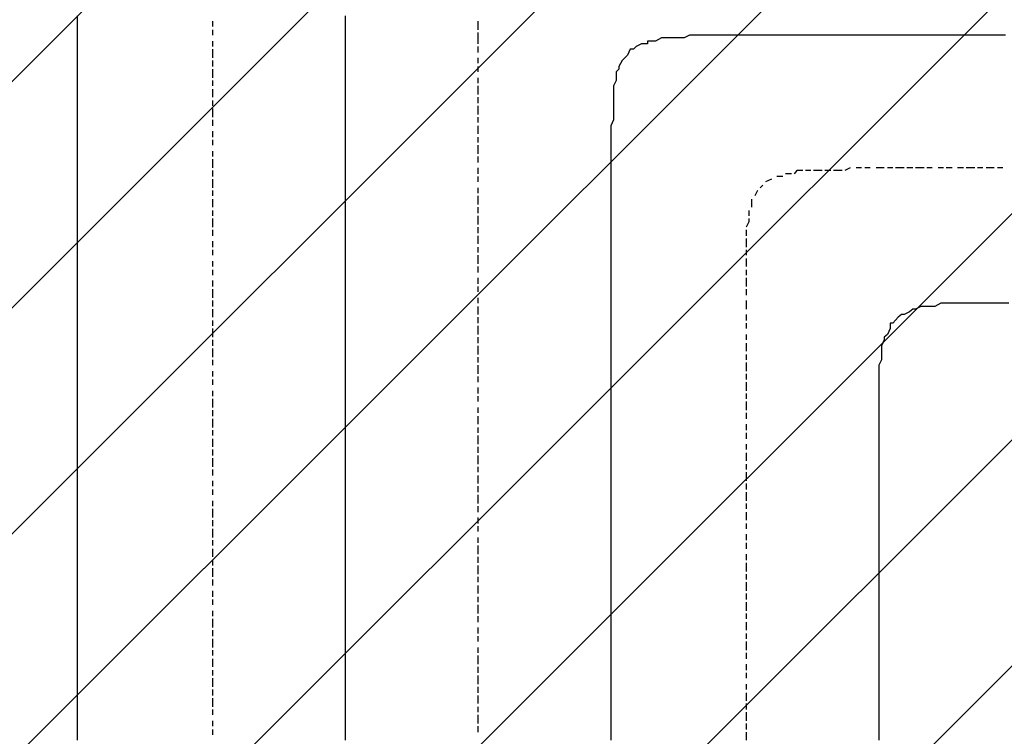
# Model space of a CAD drawing. Extents: x 997 to 109698, y 921 to 94021.
# Tile 573 of 656: x 19149 to 20625, y 56754 to 57829. Entities that reach past the tile are written whole.
import ezdxf

# ---------------------------------------------------------------- set-up
doc = ezdxf.new("R2010")
doc.units = 0
doc.header["$MEASUREMENT"] = 0
doc.layers.add('12', color=7, linetype='CONTINUOUS')
doc.layers.add('28', color=7, linetype='CONTINUOUS')

msp = doc.modelspace()

# ---------------------------------------------------------------- linework, layer by layer
at = {"layer": '12', "color": 5}
for p, q in [((19234.630503, 57834.563401), (19234.630503, 57826.563401)), ((19636.630503, 57834.563401), (19636.630503, 57826.563401)), ((19234.630503, 57826.563401), (19234.630503, 57818.563401)), ((19234.630503, 57818.563401), (19234.630503, 57805.563401)), ((19636.630503, 57826.563401), (19636.630503, 57813.563401)), ((19234.630503, 57805.563401), (19234.630503, 57796.563401)), ((19636.630503, 57813.563401), (19636.630503, 57805.563401)), ((19636.630503, 57805.563401), (19636.630503, 57796.563401)), ((20110.630503, 57801.563401), (20101.630503, 57796.563401)), ((20118.630503, 57801.563401), (20110.630503, 57801.563401)), ((20131.630503, 57801.563401), (20118.630503, 57801.563401)), ((20140.630503, 57801.563401), (20131.630503, 57801.563401)), ((20161.630503, 57805.563401), (20152.630503, 57805.563401)), ((20169.630503, 57805.563401), (20161.630503, 57805.563401)), ((20182.630503, 57805.563401), (20169.630503, 57805.563401)), ((20190.630503, 57805.563401), (20182.630503, 57805.563401)), ((20199.630503, 57805.563401), (20190.630503, 57805.563401)), ((20211.630503, 57805.563401), (20199.630503, 57805.563401)), ((20220.630503, 57805.563401), (20211.630503, 57805.563401)), ((20228.630503, 57805.563401), (20220.630503, 57805.563401)), ((20237.630503, 57805.563401), (20228.630503, 57805.563401)), ((20245.630503, 57805.563401), (20237.630503, 57805.563401)), ((20254.630503, 57805.563401), (20245.630503, 57805.563401)), ((20266.630503, 57805.563401), (20254.630503, 57805.563401)), ((20275.630503, 57805.563401), (20266.630503, 57805.563401)), ((20283.630503, 57805.563401), (20275.630503, 57805.563401)), ((20296.630503, 57805.563401), (20283.630503, 57805.563401)), ((20305.630503, 57805.563401), (20296.630503, 57805.563401)), ((20317.630503, 57805.563401), (20305.630503, 57805.563401)), ((20326.630503, 57805.563401), (20317.630503, 57805.563401)), ((20334.630503, 57805.563401), (20326.630503, 57805.563401)), ((20347.630503, 57805.563401), (20334.630503, 57805.563401)), ((20355.630503, 57805.563401), (20347.630503, 57805.563401)), ((20364.630503, 57805.563401), (20355.630503, 57805.563401)), ((20377.630503, 57805.563401), (20364.630503, 57805.563401)), ((20385.630503, 57805.563401), (20377.630503, 57805.563401)), ((20393.630503, 57805.563401), (20385.630503, 57805.563401)), ((20406.630503, 57805.563401), (20393.630503, 57805.563401)), ((20415.630503, 57805.563401), (20406.630503, 57805.563401)), ((20423.630503, 57805.563401), (20415.630503, 57805.563401)), ((20436.630503, 57805.563401), (20423.630503, 57805.563401)), ((20444.630503, 57805.563401), (20436.630503, 57805.563401)), ((20457.630503, 57805.563401), (20444.630503, 57805.563401)), ((20465.630503, 57805.563401), (20457.630503, 57805.563401)), ((20474.630503, 57805.563401), (20465.630503, 57805.563401)), ((20487.630503, 57805.563401), (20474.630503, 57805.563401)), ((20495.630503, 57805.563401), (20487.630503, 57805.563401)), ((20504.630503, 57805.563401), (20495.630503, 57805.563401)), ((20516.630503, 57805.563401), (20504.630503, 57805.563401)), ((20525.630503, 57805.563401), (20516.630503, 57805.563401)), ((20533.630503, 57805.563401), (20525.630503, 57805.563401)), ((20546.630503, 57805.563401), (20533.630503, 57805.563401)), ((20554.630503, 57805.563401), (20546.630503, 57805.563401)), ((20567.630503, 57805.563401), (20554.630503, 57805.563401)), ((20576.630503, 57805.563401), (20567.630503, 57805.563401)), ((20584.630503, 57805.563401), (20576.630503, 57805.563401)), ((20597.630503, 57805.563401), (20584.630503, 57805.563401)), ((20605.630503, 57805.563401), (20597.630503, 57805.563401)), ((20614.630503, 57805.563401), (20605.630503, 57805.563401)), ((20626.630503, 57805.563401), (20614.630503, 57805.563401)), ((19234.630503, 57796.563401), (19234.630503, 57784.563401)), ((19636.630503, 57796.563401), (19636.630503, 57784.563401)), ((20080.630503, 57792.563401), (20072.630503, 57788.563401)), ((20101.630503, 57796.563401), (20089.630503, 57796.563401)), ((19234.630503, 57784.563401), (19234.630503, 57775.563401)), ((19234.630503, 57775.563401), (19234.630503, 57767.563401)), ((19636.630503, 57784.563401), (19636.630503, 57775.563401)), ((19636.630503, 57775.563401), (19636.630503, 57767.563401)), ((20063.630503, 57784.563401), (20059.630503, 57775.563401)), ((19234.630503, 57767.563401), (19234.630503, 57754.563401)), ((19636.630503, 57767.563401), (19636.630503, 57754.563401)), ((20051.630503, 57767.563401), (20046.630503, 57758.563401)), ((19234.630503, 57754.563401), (19234.630503, 57746.563401)), ((19234.630503, 57746.563401), (19234.630503, 57737.563401)), ((19636.630503, 57754.563401), (19636.630503, 57746.563401)), ((19636.630503, 57746.563401), (19636.630503, 57737.563401)), ((20042.630503, 57750.563401), (20042.630503, 57737.563401)), ((19234.630503, 57737.563401), (19234.630503, 57724.563401)), ((19636.630503, 57737.563401), (19636.630503, 57724.563401)), ((20042.630503, 57737.563401), (20038.630503, 57729.563401)), ((20038.630503, 57729.563401), (20038.630503, 57720.563401)), ((19234.630503, 57724.563401), (19234.630503, 57716.563401)), ((19234.630503, 57716.563401), (19234.630503, 57707.563401)), ((19636.630503, 57724.563401), (19636.630503, 57716.563401)), ((19636.630503, 57716.563401), (19636.630503, 57703.563401)), ((20038.630503, 57720.563401), (20038.630503, 57707.563401)), ((19234.630503, 57707.563401), (19234.630503, 57695.563401)), ((19636.630503, 57703.563401), (19636.630503, 57695.563401)), ((20038.630503, 57707.563401), (20038.630503, 57699.563401)), ((20038.630503, 57699.563401), (20038.630503, 57691.563401)), ((19234.630503, 57695.563401), (19234.630503, 57686.563401)), ((19234.630503, 57686.563401), (19234.630503, 57674.563401)), ((19636.630503, 57695.563401), (19636.630503, 57686.563401)), ((19636.630503, 57686.563401), (19636.630503, 57674.563401)), ((20038.630503, 57691.563401), (20038.630503, 57678.563401)), ((19234.630503, 57674.563401), (19234.630503, 57665.563401)), ((19636.630503, 57674.563401), (19636.630503, 57665.563401)), ((20038.630503, 57678.563401), (20034.630503, 57669.563401)), ((20034.630503, 57669.563401), (20034.630503, 57661.563401)), ((19234.630503, 57665.563401), (19234.630503, 57657.563401)), ((19234.630503, 57657.563401), (19234.630503, 57644.563401)), ((19636.630503, 57665.563401), (19636.630503, 57657.563401)), ((19636.630503, 57657.563401), (19636.630503, 57644.563401)), ((20034.630503, 57661.563401), (20034.630503, 57648.563401)), ((19234.630503, 57644.563401), (19234.630503, 57636.563401)), ((19636.630503, 57644.563401), (19636.630503, 57636.563401)), ((20034.630503, 57648.563401), (20034.630503, 57640.563401)), ((20034.630503, 57640.563401), (20034.630503, 57627.563401)), ((19234.630503, 57636.563401), (19234.630503, 57627.563401)), ((19234.630503, 57627.563401), (19234.630503, 57614.563401)), ((19636.630503, 57636.563401), (19636.630503, 57627.563401)), ((19636.630503, 57627.563401), (19636.630503, 57614.563401)), ((20034.630503, 57627.563401), (20034.630503, 57619.563401)), ((19234.630503, 57614.563401), (19234.630503, 57606.563401)), ((19636.630503, 57614.563401), (19636.630503, 57606.563401)), ((20034.630503, 57619.563401), (20034.630503, 57610.563401)), ((20034.630503, 57610.563401), (20034.630503, 57606.563401)), ((19234.630503, 57606.563401), (19234.630503, 57597.563401)), ((19234.630503, 57597.563401), (19234.630503, 57585.563401)), ((19636.630503, 57606.563401), (19636.630503, 57597.563401)), ((19636.630503, 57597.563401), (19636.630503, 57585.563401)), ((20034.630503, 57606.563401), (20034.630503, 57593.563401)), ((20034.630503, 57593.563401), (20034.630503, 57585.563401)), ((19234.630503, 57585.563401), (19234.630503, 57576.563401)), ((19636.630503, 57585.563401), (19636.630503, 57576.563401)), ((20034.630503, 57585.563401), (20034.630503, 57576.563401)), ((19234.630503, 57576.563401), (19234.630503, 57564.563401)), ((19234.630503, 57564.563401), (19234.630503, 57555.563401)), ((19636.630503, 57576.563401), (19636.630503, 57564.563401)), ((19636.630503, 57564.563401), (19636.630503, 57555.563401)), ((20034.630503, 57576.563401), (20034.630503, 57564.563401)), ((20034.630503, 57564.563401), (20034.630503, 57555.563401)), ((19234.630503, 57555.563401), (19234.630503, 57547.563401)), ((19636.630503, 57555.563401), (19636.630503, 57547.563401)), ((20034.630503, 57555.563401), (20034.630503, 57547.563401)), ((19234.630503, 57547.563401), (19234.630503, 57534.563401)), ((19234.630503, 57534.563401), (19234.630503, 57525.563401)), ((19636.630503, 57547.563401), (19636.630503, 57534.563401)), ((19636.630503, 57534.563401), (19636.630503, 57525.563401)), ((20034.630503, 57547.563401), (20034.630503, 57534.563401)), ((20034.630503, 57534.563401), (20034.630503, 57525.563401)), ((19234.630503, 57525.563401), (19234.630503, 57517.563401)), ((19636.630503, 57525.563401), (19636.630503, 57517.563401)), ((20034.630503, 57525.563401), (20034.630503, 57517.563401)), ((19234.630503, 57517.563401), (19234.630503, 57504.563401)), ((19636.630503, 57517.563401), (19636.630503, 57504.563401)), ((20034.630503, 57517.563401), (20034.630503, 57504.563401)), ((19234.630503, 57504.563401), (19234.630503, 57496.563401)), ((19234.630503, 57496.563401), (19234.630503, 57487.563401)), ((19636.630503, 57504.563401), (19636.630503, 57496.563401)), ((19636.630503, 57496.563401), (19636.630503, 57487.563401)), ((20034.630503, 57504.563401), (20034.630503, 57496.563401)), ((20034.630503, 57496.563401), (20034.630503, 57483.563401)), ((19234.630503, 57487.563401), (19234.630503, 57475.563401)), ((19234.630503, 57475.563401), (19234.630503, 57466.563401)), ((19636.630503, 57487.563401), (19636.630503, 57475.563401)), ((19636.630503, 57475.563401), (19636.630503, 57466.563401)), ((20034.630503, 57483.563401), (20034.630503, 57475.563401)), ((20034.630503, 57475.563401), (20034.630503, 57466.563401)), ((19234.630503, 57466.563401), (19234.630503, 57453.563401)), ((19636.630503, 57466.563401), (19636.630503, 57453.563401)), ((20034.630503, 57466.563401), (20034.630503, 57453.563401)), ((19234.630503, 57453.563401), (19234.630503, 57445.563401)), ((19636.630503, 57453.563401), (19636.630503, 57445.563401)), ((20034.630503, 57453.563401), (20034.630503, 57445.563401)), ((19234.630503, 57445.563401), (19234.630503, 57437.563401)), ((19234.630503, 57437.563401), (19234.630503, 57424.563401)), ((19636.630503, 57445.563401), (19636.630503, 57437.563401)), ((19636.630503, 57437.563401), (19636.630503, 57424.563401)), ((20034.630503, 57445.563401), (20034.630503, 57437.563401)), ((20034.630503, 57437.563401), (20034.630503, 57424.563401)), ((19234.630503, 57424.563401), (19234.630503, 57415.563401)), ((19636.630503, 57424.563401), (19636.630503, 57415.563401)), ((20034.630503, 57424.563401), (20034.630503, 57415.563401)), ((19234.630503, 57415.563401), (19234.630503, 57407.563401)), ((19234.630503, 57407.563401), (19234.630503, 57394.563401)), ((19636.630503, 57415.563401), (19636.630503, 57407.563401)), ((19636.630503, 57407.563401), (19636.630503, 57394.563401)), ((20034.630503, 57415.563401), (20034.630503, 57407.563401)), ((20034.630503, 57407.563401), (20034.630503, 57394.563401)), ((20529.630503, 57403.563401), (20520.630503, 57398.563401)), ((20542.630503, 57403.563401), (20529.630503, 57403.563401)), ((20550.630503, 57403.563401), (20542.630503, 57403.563401)), ((20559.630503, 57403.563401), (20550.630503, 57403.563401)), ((20571.630503, 57403.563401), (20559.630503, 57403.563401)), ((20580.630503, 57403.563401), (20571.630503, 57403.563401)), ((20588.630503, 57403.563401), (20580.630503, 57403.563401)), ((20601.630503, 57403.563401), (20588.630503, 57403.563401)), ((20609.630503, 57403.563401), (20601.630503, 57403.563401)), ((20622.630503, 57403.563401), (20609.630503, 57403.563401)), ((20631.630503, 57403.563401), (20622.630503, 57403.563401)), ((19234.630503, 57394.563401), (19234.630503, 57386.563401)), ((19636.630503, 57394.563401), (19636.630503, 57386.563401)), ((20034.630503, 57394.563401), (20034.630503, 57386.563401)), ((20482.630503, 57390.563401), (20474.630503, 57386.563401)), ((20499.630503, 57398.563401), (20491.630503, 57394.563401)), ((20512.630503, 57398.563401), (20499.630503, 57398.563401)), ((20520.630503, 57398.563401), (20512.630503, 57398.563401)), ((19234.630503, 57386.563401), (19234.630503, 57377.563401)), ((19234.630503, 57377.563401), (19234.630503, 57365.563401)), ((19636.630503, 57386.563401), (19636.630503, 57377.563401)), ((19636.630503, 57377.563401), (19636.630503, 57365.563401)), ((20034.630503, 57386.563401), (20034.630503, 57373.563401)), ((20034.630503, 57373.563401), (20034.630503, 57365.563401)), ((20465.630503, 57382.563401), (20457.630503, 57373.563401)), ((19234.630503, 57365.563401), (19234.630503, 57356.563401)), ((19636.630503, 57365.563401), (19636.630503, 57356.563401)), ((20034.630503, 57365.563401), (20034.630503, 57356.563401)), ((20453.630503, 57365.563401), (20449.630503, 57356.563401)), ((19234.630503, 57356.563401), (19234.630503, 57343.563401)), ((19234.630503, 57343.563401), (19234.630503, 57335.563401)), ((19636.630503, 57356.563401), (19636.630503, 57343.563401)), ((19636.630503, 57343.563401), (19636.630503, 57335.563401)), ((20034.630503, 57356.563401), (20034.630503, 57343.563401)), ((20034.630503, 57343.563401), (20034.630503, 57335.563401)), ((20444.630503, 57348.563401), (20440.630503, 57339.563401)), ((19234.630503, 57335.563401), (19234.630503, 57326.563401)), ((19636.630503, 57335.563401), (19636.630503, 57326.563401)), ((20034.630503, 57335.563401), (20034.630503, 57326.563401)), ((20440.630503, 57339.563401), (20440.630503, 57331.563401)), ((20440.630503, 57331.563401), (20440.630503, 57318.563401)), ((19234.630503, 57326.563401), (19234.630503, 57314.563401)), ((19234.630503, 57314.563401), (19234.630503, 57305.563401)), ((19636.630503, 57326.563401), (19636.630503, 57314.563401)), ((19636.630503, 57314.563401), (19636.630503, 57305.563401)), ((20034.630503, 57326.563401), (20034.630503, 57314.563401)), ((20034.630503, 57314.563401), (20034.630503, 57305.563401)), ((20440.630503, 57318.563401), (20436.630503, 57310.563401)), ((19234.630503, 57305.563401), (19234.630503, 57297.563401)), ((19636.630503, 57305.563401), (19636.630503, 57297.563401)), ((20034.630503, 57305.563401), (20034.630503, 57297.563401)), ((20436.630503, 57310.563401), (20436.630503, 57297.563401)), ((19234.630503, 57297.563401), (19234.630503, 57284.563401)), ((19234.630503, 57284.563401), (19234.630503, 57276.563401)), ((19636.630503, 57297.563401), (19636.630503, 57284.563401)), ((19636.630503, 57284.563401), (19636.630503, 57276.563401)), ((20034.630503, 57297.563401), (20034.630503, 57284.563401)), ((20034.630503, 57284.563401), (20034.630503, 57276.563401)), ((20436.630503, 57297.563401), (20436.630503, 57288.563401)), ((20436.630503, 57288.563401), (20436.630503, 57280.563401)), ((19234.630503, 57276.563401), (19234.630503, 57267.563401)), ((19636.630503, 57276.563401), (19636.630503, 57267.563401)), ((20034.630503, 57276.563401), (20034.630503, 57267.563401)), ((20436.630503, 57280.563401), (20436.630503, 57267.563401)), ((19234.630503, 57267.563401), (19234.630503, 57255.563401)), ((19234.630503, 57255.563401), (19234.630503, 57246.563401)), ((19636.630503, 57267.563401), (19636.630503, 57255.563401)), ((19636.630503, 57255.563401), (19636.630503, 57246.563401)), ((20034.630503, 57267.563401), (20034.630503, 57255.563401)), ((20034.630503, 57255.563401), (20034.630503, 57246.563401)), ((20436.630503, 57267.563401), (20436.630503, 57259.563401)), ((20436.630503, 57259.563401), (20436.630503, 57250.563401)), ((19234.630503, 57246.563401), (19234.630503, 57238.563401)), ((19636.630503, 57246.563401), (19636.630503, 57233.563401)), ((20034.630503, 57246.563401), (20034.630503, 57233.563401)), ((20436.630503, 57250.563401), (20436.630503, 57238.563401)), ((19234.630503, 57238.563401), (19234.630503, 57225.563401)), ((19234.630503, 57225.563401), (19234.630503, 57216.563401)), ((19636.630503, 57233.563401), (19636.630503, 57225.563401)), ((19636.630503, 57225.563401), (19636.630503, 57216.563401)), ((20034.630503, 57233.563401), (20034.630503, 57225.563401)), ((20034.630503, 57225.563401), (20034.630503, 57216.563401)), ((20436.630503, 57238.563401), (20436.630503, 57229.563401)), ((20436.630503, 57229.563401), (20436.630503, 57221.563401)), ((19234.630503, 57216.563401), (19234.630503, 57204.563401)), ((19636.630503, 57216.563401), (19636.630503, 57204.563401)), ((20034.630503, 57216.563401), (20034.630503, 57204.563401)), ((20436.630503, 57221.563401), (20436.630503, 57208.563401)), ((19234.630503, 57204.563401), (19234.630503, 57195.563401)), ((19234.630503, 57195.563401), (19234.630503, 57187.563401)), ((19636.630503, 57204.563401), (19636.630503, 57195.563401)), ((19636.630503, 57195.563401), (19636.630503, 57187.563401)), ((20034.630503, 57204.563401), (20034.630503, 57195.563401)), ((20034.630503, 57195.563401), (20034.630503, 57187.563401)), ((20436.630503, 57208.563401), (20436.630503, 57204.563401)), ((20436.630503, 57204.563401), (20436.630503, 57195.563401)), ((20436.630503, 57195.563401), (20436.630503, 57187.563401)), ((19234.630503, 57187.563401), (19234.630503, 57174.563401)), ((19636.630503, 57187.563401), (19636.630503, 57174.563401)), ((20034.630503, 57187.563401), (20034.630503, 57174.563401)), ((20436.630503, 57187.563401), (20436.630503, 57174.563401)), ((19234.630503, 57174.563401), (19234.630503, 57166.563401)), ((19234.630503, 57166.563401), (19234.630503, 57157.563401)), ((19636.630503, 57174.563401), (19636.630503, 57166.563401)), ((19636.630503, 57166.563401), (19636.630503, 57157.563401)), ((20034.630503, 57174.563401), (20034.630503, 57166.563401)), ((20034.630503, 57166.563401), (20034.630503, 57157.563401)), ((20436.630503, 57174.563401), (20436.630503, 57166.563401)), ((20436.630503, 57166.563401), (20436.630503, 57153.563401)), ((19234.630503, 57157.563401), (19234.630503, 57144.563401)), ((19636.630503, 57157.563401), (19636.630503, 57144.563401)), ((20034.630503, 57157.563401), (20034.630503, 57144.563401)), ((20436.630503, 57153.563401), (20436.630503, 57144.563401)), ((19234.630503, 57144.563401), (19234.630503, 57136.563401)), ((19234.630503, 57136.563401), (19234.630503, 57128.563401)), ((19636.630503, 57144.563401), (19636.630503, 57136.563401)), ((19636.630503, 57136.563401), (19636.630503, 57123.563401)), ((20034.630503, 57144.563401), (20034.630503, 57136.563401)), ((20034.630503, 57136.563401), (20034.630503, 57123.563401)), ((20436.630503, 57144.563401), (20436.630503, 57136.563401)), ((20436.630503, 57136.563401), (20436.630503, 57123.563401)), ((19234.630503, 57128.563401), (19234.630503, 57115.563401)), ((19636.630503, 57123.563401), (19636.630503, 57115.563401)), ((20034.630503, 57123.563401), (20034.630503, 57115.563401)), ((20436.630503, 57123.563401), (20436.630503, 57115.563401)), ((19234.630503, 57115.563401), (19234.630503, 57106.563401)), ((19234.630503, 57106.563401), (19234.630503, 57094.563401)), ((19636.630503, 57115.563401), (19636.630503, 57106.563401)), ((19636.630503, 57106.563401), (19636.630503, 57094.563401)), ((20034.630503, 57115.563401), (20034.630503, 57106.563401)), ((20034.630503, 57106.563401), (20034.630503, 57094.563401)), ((20436.630503, 57115.563401), (20436.630503, 57106.563401)), ((20436.630503, 57106.563401), (20436.630503, 57094.563401)), ((19234.630503, 57094.563401), (19234.630503, 57085.563401)), ((19636.630503, 57094.563401), (19636.630503, 57085.563401)), ((20034.630503, 57094.563401), (20034.630503, 57085.563401)), ((20436.630503, 57094.563401), (20436.630503, 57085.563401)), ((19234.630503, 57085.563401), (19234.630503, 57077.563401)), ((19234.630503, 57077.563401), (19234.630503, 57064.563401)), ((19636.630503, 57085.563401), (19636.630503, 57077.563401)), ((19636.630503, 57077.563401), (19636.630503, 57064.563401)), ((20034.630503, 57085.563401), (20034.630503, 57077.563401)), ((20034.630503, 57077.563401), (20034.630503, 57064.563401)), ((20436.630503, 57085.563401), (20436.630503, 57077.563401)), ((20436.630503, 57077.563401), (20436.630503, 57064.563401)), ((19234.630503, 57064.563401), (19234.630503, 57056.563401)), ((19636.630503, 57064.563401), (19636.630503, 57056.563401)), ((20034.630503, 57064.563401), (20034.630503, 57056.563401)), ((20436.630503, 57064.563401), (20436.630503, 57056.563401)), ((19234.630503, 57056.563401), (19234.630503, 57047.563401)), ((19234.630503, 57047.563401), (19234.630503, 57034.563401)), ((19636.630503, 57056.563401), (19636.630503, 57047.563401)), ((19636.630503, 57047.563401), (19636.630503, 57034.563401)), ((20034.630503, 57056.563401), (20034.630503, 57047.563401)), ((20034.630503, 57047.563401), (20034.630503, 57034.563401)), ((20436.630503, 57056.563401), (20436.630503, 57047.563401)), ((20436.630503, 57047.563401), (20436.630503, 57034.563401)), ((19234.630503, 57034.563401), (19234.630503, 57026.563401)), ((19636.630503, 57034.563401), (19636.630503, 57026.563401)), ((20034.630503, 57034.563401), (20034.630503, 57026.563401)), ((20436.630503, 57034.563401), (20436.630503, 57026.563401)), ((19234.630503, 57026.563401), (19234.630503, 57017.563401)), ((19636.630503, 57026.563401), (19636.630503, 57017.563401)), ((20034.630503, 57026.563401), (20034.630503, 57013.563401)), ((20436.630503, 57026.563401), (20436.630503, 57013.563401)), ((19234.630503, 57017.563401), (19234.630503, 57005.563401)), ((19234.630503, 57005.563401), (19234.630503, 56996.563401)), ((19636.630503, 57017.563401), (19636.630503, 57005.563401)), ((19636.630503, 57005.563401), (19636.630503, 56996.563401)), ((20034.630503, 57013.563401), (20034.630503, 57005.563401)), ((20034.630503, 57005.563401), (20034.630503, 56996.563401)), ((20436.630503, 57013.563401), (20436.630503, 57005.563401)), ((20436.630503, 57005.563401), (20436.630503, 56996.563401)), ((19234.630503, 56996.563401), (19234.630503, 56984.563401)), ((19636.630503, 56996.563401), (19636.630503, 56984.563401)), ((20034.630503, 56996.563401), (20034.630503, 56984.563401)), ((20436.630503, 56996.563401), (20436.630503, 56984.563401)), ((19234.630503, 56984.563401), (19234.630503, 56975.563401)), ((19234.630503, 56975.563401), (19234.630503, 56967.563401)), ((19636.630503, 56984.563401), (19636.630503, 56975.563401)), ((19636.630503, 56975.563401), (19636.630503, 56967.563401)), ((20034.630503, 56984.563401), (20034.630503, 56975.563401)), ((20034.630503, 56975.563401), (20034.630503, 56967.563401)), ((20436.630503, 56984.563401), (20436.630503, 56975.563401)), ((20436.630503, 56975.563401), (20436.630503, 56967.563401)), ((19234.630503, 56967.563401), (19234.630503, 56954.563401)), ((19636.630503, 56967.563401), (19636.630503, 56954.563401)), ((20034.630503, 56967.563401), (20034.630503, 56954.563401)), ((20436.630503, 56967.563401), (20436.630503, 56954.563401)), ((19234.630503, 56954.563401), (19234.630503, 56945.563401)), ((19234.630503, 56945.563401), (19234.630503, 56937.563401)), ((19636.630503, 56954.563401), (19636.630503, 56945.563401)), ((19636.630503, 56945.563401), (19636.630503, 56937.563401)), ((20034.630503, 56954.563401), (20034.630503, 56945.563401)), ((20034.630503, 56945.563401), (20034.630503, 56937.563401)), ((20436.630503, 56954.563401), (20436.630503, 56945.563401)), ((20436.630503, 56945.563401), (20436.630503, 56937.563401)), ((19234.630503, 56937.563401), (19234.630503, 56924.563401)), ((19636.630503, 56937.563401), (19636.630503, 56924.563401)), ((20034.630503, 56937.563401), (20034.630503, 56924.563401)), ((20436.630503, 56937.563401), (20436.630503, 56924.563401)), ((19234.630503, 56924.563401), (19234.630503, 56916.563401)), ((19234.630503, 56916.563401), (19234.630503, 56907.563401)), ((19636.630503, 56924.563401), (19636.630503, 56916.563401)), ((19636.630503, 56916.563401), (19636.630503, 56907.563401)), ((20034.630503, 56924.563401), (20034.630503, 56916.563401)), ((20034.630503, 56916.563401), (20034.630503, 56903.563401)), ((20436.630503, 56924.563401), (20436.630503, 56916.563401)), ((20436.630503, 56916.563401), (20436.630503, 56903.563401)), ((19234.630503, 56907.563401), (19234.630503, 56895.563401)), ((19636.630503, 56907.563401), (19636.630503, 56895.563401)), ((20034.630503, 56903.563401), (20034.630503, 56895.563401)), ((20436.630503, 56903.563401), (20436.630503, 56895.563401)), ((19234.630503, 56895.563401), (19234.630503, 56886.563401)), ((19234.630503, 56886.563401), (19234.630503, 56874.563401)), ((19636.630503, 56895.563401), (19636.630503, 56886.563401)), ((19636.630503, 56886.563401), (19636.630503, 56874.563401)), ((20034.630503, 56895.563401), (20034.630503, 56886.563401)), ((20034.630503, 56886.563401), (20034.630503, 56874.563401)), ((20436.630503, 56895.563401), (20436.630503, 56886.563401)), ((20436.630503, 56886.563401), (20436.630503, 56874.563401)), ((19234.630503, 56874.563401), (19234.630503, 56865.563401)), ((19636.630503, 56874.563401), (19636.630503, 56865.563401)), ((20034.630503, 56874.563401), (20034.630503, 56865.563401)), ((20436.630503, 56874.563401), (20436.630503, 56865.563401)), ((19234.630503, 56865.563401), (19234.630503, 56857.563401)), ((19234.630503, 56857.563401), (19234.630503, 56844.563401)), ((19636.630503, 56865.563401), (19636.630503, 56857.563401)), ((19636.630503, 56857.563401), (19636.630503, 56844.563401)), ((20034.630503, 56865.563401), (20034.630503, 56857.563401)), ((20034.630503, 56857.563401), (20034.630503, 56844.563401)), ((20436.630503, 56865.563401), (20436.630503, 56857.563401)), ((20436.630503, 56857.563401), (20436.630503, 56844.563401)), ((19234.630503, 56844.563401), (19234.630503, 56835.563401)), ((19636.630503, 56844.563401), (19636.630503, 56835.563401)), ((20034.630503, 56844.563401), (20034.630503, 56835.563401)), ((20436.630503, 56844.563401), (20436.630503, 56835.563401)), ((19234.630503, 56835.563401), (19234.630503, 56827.563401)), ((19234.630503, 56827.563401), (19234.630503, 56814.563401)), ((19636.630503, 56835.563401), (19636.630503, 56827.563401)), ((19636.630503, 56827.563401), (19636.630503, 56814.563401)), ((20034.630503, 56835.563401), (20034.630503, 56827.563401)), ((20034.630503, 56827.563401), (20034.630503, 56814.563401)), ((20436.630503, 56835.563401), (20436.630503, 56827.563401)), ((20436.630503, 56827.563401), (20436.630503, 56814.563401)), ((19234.630503, 56814.563401), (19234.630503, 56806.563401)), ((19636.630503, 56814.563401), (19636.630503, 56806.563401)), ((20034.630503, 56814.563401), (20034.630503, 56806.563401)), ((20436.630503, 56814.563401), (20436.630503, 56806.563401)), ((19234.630503, 56806.563401), (19234.630503, 56797.563401)), ((19234.630503, 56797.563401), (19234.630503, 56785.563401)), ((19636.630503, 56806.563401), (19636.630503, 56797.563401)), ((19636.630503, 56797.563401), (19636.630503, 56785.563401)), ((20034.630503, 56806.563401), (20034.630503, 56793.563401)), ((20436.630503, 56806.563401), (20436.630503, 56793.563401)), ((19234.630503, 56785.563401), (19234.630503, 56776.563401)), ((19636.630503, 56785.563401), (19636.630503, 56776.563401)), ((20034.630503, 56793.563401), (20034.630503, 56785.563401)), ((20034.630503, 56785.563401), (20034.630503, 56776.563401)), ((20436.630503, 56793.563401), (20436.630503, 56785.563401)), ((20436.630503, 56785.563401), (20436.630503, 56776.563401)), ((19234.630503, 56776.563401), (19234.630503, 56763.563401)), ((19636.630503, 56776.563401), (19636.630503, 56763.563401)), ((20034.630503, 56776.563401), (20034.630503, 56763.563401)), ((20436.630503, 56776.563401), (20436.630503, 56763.563401)), ((19234.630503, 56763.563401), (19234.630503, 56755.563401)), ((19234.630503, 56755.563401), (19234.630503, 56747.563401)), ((19636.630503, 56763.563401), (19636.630503, 56755.563401)), ((19636.630503, 56755.563401), (19636.630503, 56747.563401)), ((20034.630503, 56763.563401), (20034.630503, 56755.563401)), ((20034.630503, 56755.563401), (20034.630503, 56747.563401)), ((20436.630503, 56763.563401), (20436.630503, 56755.563401)), ((20436.630503, 56755.563401), (20436.630503, 56747.563401))]:
    msp.add_line(p, q, dxfattribs=at)
at = {"layer": '12', "color": 1}
for p, q in [((19437.630503, 57826.563401), (19437.630503, 57818.563401)), ((19835.630503, 57826.563401), (19835.630503, 57813.563401)), ((19437.630503, 57813.563401), (19437.630503, 57805.563401)), ((19835.630503, 57809.563401), (19835.630503, 57805.563401)), ((19835.630503, 57805.563401), (19835.630503, 57792.563401)), ((19437.630503, 57796.563401), (19437.630503, 57788.563401)), ((19835.630503, 57788.563401), (19835.630503, 57779.563401)), ((19437.630503, 57784.563401), (19437.630503, 57771.563401)), ((19835.630503, 57771.563401), (19835.630503, 57763.563401)), ((19437.630503, 57767.563401), (19437.630503, 57758.563401)), ((19835.630503, 57758.563401), (19835.630503, 57750.563401)), ((19437.630503, 57754.563401), (19437.630503, 57741.563401)), ((19835.630503, 57741.563401), (19835.630503, 57733.563401)), ((19437.630503, 57737.563401), (19437.630503, 57729.563401)), ((19835.630503, 57729.563401), (19835.630503, 57716.563401)), ((19437.630503, 57724.563401), (19437.630503, 57712.563401)), ((19835.630503, 57712.563401), (19835.630503, 57703.563401)), ((19437.630503, 57707.563401), (19437.630503, 57699.563401)), ((19835.630503, 57699.563401), (19835.630503, 57686.563401)), ((19437.630503, 57695.563401), (19437.630503, 57682.563401)), ((19835.630503, 57682.563401), (19835.630503, 57674.563401)), ((19437.630503, 57678.563401), (19437.630503, 57669.563401)), ((19835.630503, 57669.563401), (19835.630503, 57657.563401)), ((19437.630503, 57661.563401), (19437.630503, 57652.563401)), ((19835.630503, 57652.563401), (19835.630503, 57644.563401)), ((19437.630503, 57648.563401), (19437.630503, 57640.563401)), ((19835.630503, 57640.563401), (19835.630503, 57627.563401)), ((19437.630503, 57631.563401), (19437.630503, 57623.563401)), ((19835.630503, 57623.563401), (19835.630503, 57614.563401)), ((19437.630503, 57619.563401), (19437.630503, 57606.563401)), ((19437.630503, 57602.563401), (19437.630503, 57593.563401)), ((19835.630503, 57606.563401), (19835.630503, 57597.563401)), ((19835.630503, 57593.563401), (19835.630503, 57585.563401)), ((20292.630503, 57593.563401), (20283.630503, 57593.563401)), ((20305.630503, 57597.563401), (20296.630503, 57597.563401)), ((20334.630503, 57602.563401), (20326.630503, 57602.563401)), ((20351.630503, 57602.563401), (20338.630503, 57602.563401)), ((20364.630503, 57602.563401), (20355.630503, 57602.563401)), ((20381.630503, 57602.563401), (20368.630503, 57602.563401)), ((20393.630503, 57606.563401), (20385.630503, 57602.563401)), ((20410.630503, 57606.563401), (20402.630503, 57606.563401)), ((20423.630503, 57606.563401), (20415.630503, 57606.563401)), ((20436.630503, 57606.563401), (20432.630503, 57606.563401)), ((20444.630503, 57606.563401), (20436.630503, 57606.563401)), ((20457.630503, 57606.563401), (20449.630503, 57606.563401)), ((20474.630503, 57606.563401), (20461.630503, 57606.563401)), ((20487.630503, 57606.563401), (20478.630503, 57606.563401)), ((20504.630503, 57606.563401), (20491.630503, 57606.563401)), ((20516.630503, 57606.563401), (20508.630503, 57606.563401)), ((20533.630503, 57606.563401), (20525.630503, 57606.563401)), ((20546.630503, 57606.563401), (20537.630503, 57606.563401)), ((20563.630503, 57606.563401), (20554.630503, 57606.563401)), ((20580.630503, 57606.563401), (20567.630503, 57606.563401)), ((20592.630503, 57606.563401), (20584.630503, 57606.563401)), ((20609.630503, 57606.563401), (20597.630503, 57606.563401)), ((20622.630503, 57606.563401), (20614.630503, 57606.563401)), ((19437.630503, 57589.563401), (19437.630503, 57576.563401)), ((20262.630503, 57580.563401), (20258.630503, 57576.563401)), ((20275.630503, 57589.563401), (20266.630503, 57585.563401)), ((19437.630503, 57572.563401), (19437.630503, 57564.563401)), ((19835.630503, 57576.563401), (19835.630503, 57568.563401)), ((19835.630503, 57564.563401), (19835.630503, 57551.563401)), ((20254.630503, 57572.563401), (20250.630503, 57564.563401)), ((19437.630503, 57559.563401), (19437.630503, 57547.563401)), ((20245.630503, 57559.563401), (20245.630503, 57547.563401)), ((19437.630503, 57542.563401), (19437.630503, 57534.563401)), ((19835.630503, 57547.563401), (19835.630503, 57538.563401)), ((19835.630503, 57534.563401), (19835.630503, 57521.563401)), ((20241.630503, 57542.563401), (20241.630503, 57534.563401)), ((19437.630503, 57530.563401), (19437.630503, 57517.563401)), ((19437.630503, 57513.563401), (19437.630503, 57504.563401)), ((19835.630503, 57517.563401), (19835.630503, 57508.563401)), ((20237.630503, 57513.563401), (20237.630503, 57504.563401)), ((19437.630503, 57496.563401), (19437.630503, 57487.563401)), ((19835.630503, 57504.563401), (19835.630503, 57492.563401)), ((20237.630503, 57500.563401), (20237.630503, 57487.563401)), ((19437.630503, 57483.563401), (19437.630503, 57475.563401)), ((19835.630503, 57487.563401), (19835.630503, 57479.563401)), ((19835.630503, 57475.563401), (19835.630503, 57462.563401)), ((20237.630503, 57483.563401), (20237.630503, 57475.563401)), ((19437.630503, 57466.563401), (19437.630503, 57458.563401)), ((20237.630503, 57470.563401), (20237.630503, 57458.563401)), ((19437.630503, 57453.563401), (19437.630503, 57445.563401)), ((19835.630503, 57458.563401), (19835.630503, 57449.563401)), ((20237.630503, 57453.563401), (20237.630503, 57445.563401)), ((19437.630503, 57437.563401), (19437.630503, 57428.563401)), ((19835.630503, 57441.563401), (19835.630503, 57432.563401)), ((20237.630503, 57441.563401), (20237.630503, 57428.563401)), ((19437.630503, 57424.563401), (19437.630503, 57411.563401)), ((19835.630503, 57428.563401), (19835.630503, 57420.563401)), ((20237.630503, 57424.563401), (20237.630503, 57415.563401)), ((19437.630503, 57407.563401), (19437.630503, 57398.563401)), ((19835.630503, 57411.563401), (19835.630503, 57403.563401)), ((20237.630503, 57407.563401), (20237.630503, 57403.563401)), ((20237.630503, 57403.563401), (20237.630503, 57394.563401)), ((19437.630503, 57394.563401), (19437.630503, 57382.563401)), ((19835.630503, 57398.563401), (19835.630503, 57386.563401)), ((19437.630503, 57377.563401), (19437.630503, 57369.563401)), ((19835.630503, 57382.563401), (19835.630503, 57373.563401)), ((20237.630503, 57386.563401), (20237.630503, 57377.563401)), ((20237.630503, 57373.563401), (20237.630503, 57365.563401)), ((19437.630503, 57365.563401), (19437.630503, 57352.563401)), ((19835.630503, 57369.563401), (19835.630503, 57356.563401)), ((19437.630503, 57348.563401), (19437.630503, 57339.563401)), ((19835.630503, 57352.563401), (19835.630503, 57343.563401)), ((20237.630503, 57356.563401), (20237.630503, 57348.563401)), ((20237.630503, 57343.563401), (20237.630503, 57331.563401)), ((19437.630503, 57335.563401), (19437.630503, 57322.563401)), ((19835.630503, 57339.563401), (19835.630503, 57326.563401)), ((19437.630503, 57318.563401), (19437.630503, 57310.563401)), ((19835.630503, 57322.563401), (19835.630503, 57314.563401)), ((20237.630503, 57326.563401), (20237.630503, 57318.563401)), ((20237.630503, 57314.563401), (20237.630503, 57301.563401)), ((19437.630503, 57301.563401), (19437.630503, 57293.563401)), ((19835.630503, 57310.563401), (19835.630503, 57297.563401)), ((19437.630503, 57288.563401), (19437.630503, 57280.563401)), ((19835.630503, 57293.563401), (19835.630503, 57284.563401)), ((20237.630503, 57297.563401), (20237.630503, 57288.563401)), ((20237.630503, 57284.563401), (20237.630503, 57271.563401)), ((19437.630503, 57271.563401), (19437.630503, 57263.563401)), ((19835.630503, 57276.563401), (19835.630503, 57267.563401)), ((19437.630503, 57259.563401), (19437.630503, 57246.563401)), ((19835.630503, 57263.563401), (19835.630503, 57255.563401)), ((20237.630503, 57267.563401), (20237.630503, 57259.563401)), ((20237.630503, 57255.563401), (20237.630503, 57242.563401)), ((19437.630503, 57242.563401), (19437.630503, 57233.563401)), ((19835.630503, 57246.563401), (19835.630503, 57238.563401)), ((19437.630503, 57229.563401), (19437.630503, 57216.563401)), ((19835.630503, 57233.563401), (19835.630503, 57221.563401)), ((20237.630503, 57238.563401), (20237.630503, 57229.563401)), ((19437.630503, 57212.563401), (19437.630503, 57204.563401)), ((19835.630503, 57216.563401), (19835.630503, 57208.563401)), ((20237.630503, 57221.563401), (20237.630503, 57212.563401)), ((19437.630503, 57199.563401), (19437.630503, 57187.563401)), ((19835.630503, 57204.563401), (19835.630503, 57191.563401)), ((20237.630503, 57208.563401), (20237.630503, 57199.563401)), ((19437.630503, 57183.563401), (19437.630503, 57174.563401)), ((19835.630503, 57187.563401), (19835.630503, 57178.563401)), ((20237.630503, 57191.563401), (20237.630503, 57183.563401)), ((19437.630503, 57170.563401), (19437.630503, 57157.563401)), ((19835.630503, 57174.563401), (19835.630503, 57161.563401)), ((20237.630503, 57178.563401), (20237.630503, 57166.563401)), ((19437.630503, 57153.563401), (19437.630503, 57144.563401)), ((19835.630503, 57157.563401), (19835.630503, 57149.563401)), ((20237.630503, 57161.563401), (20237.630503, 57153.563401)), ((19437.630503, 57136.563401), (19437.630503, 57128.563401)), ((19835.630503, 57144.563401), (19835.630503, 57132.563401)), ((20237.630503, 57149.563401), (20237.630503, 57136.563401)), ((19437.630503, 57123.563401), (19437.630503, 57115.563401)), ((19835.630503, 57128.563401), (19835.630503, 57119.563401)), ((20237.630503, 57132.563401), (20237.630503, 57123.563401)), ((19437.630503, 57106.563401), (19437.630503, 57098.563401)), ((19835.630503, 57115.563401), (19835.630503, 57102.563401)), ((20237.630503, 57119.563401), (20237.630503, 57106.563401)), ((19437.630503, 57094.563401), (19437.630503, 57081.563401)), ((19835.630503, 57098.563401), (19835.630503, 57089.563401)), ((20237.630503, 57102.563401), (20237.630503, 57094.563401)), ((19437.630503, 57077.563401), (19437.630503, 57068.563401)), ((19835.630503, 57081.563401), (19835.630503, 57072.563401)), ((20237.630503, 57089.563401), (20237.630503, 57077.563401)), ((19437.630503, 57064.563401), (19437.630503, 57051.563401)), ((19835.630503, 57068.563401), (19835.630503, 57060.563401)), ((20237.630503, 57072.563401), (20237.630503, 57064.563401)), ((19437.630503, 57047.563401), (19437.630503, 57039.563401)), ((19835.630503, 57051.563401), (19835.630503, 57043.563401)), ((20237.630503, 57056.563401), (20237.630503, 57047.563401)), ((19437.630503, 57034.563401), (19437.630503, 57022.563401)), ((19835.630503, 57039.563401), (19835.630503, 57026.563401)), ((20237.630503, 57043.563401), (20237.630503, 57034.563401)), ((19835.630503, 57022.563401), (19835.630503, 57013.563401)), ((20237.630503, 57026.563401), (20237.630503, 57017.563401)), ((19437.630503, 57017.563401), (19437.630503, 57009.563401)), ((19437.630503, 57005.563401), (19437.630503, 56992.563401)), ((19835.630503, 57009.563401), (19835.630503, 56996.563401)), ((20237.630503, 57013.563401), (20237.630503, 57000.563401)), ((19437.630503, 56988.563401), (19437.630503, 56979.563401)), ((19835.630503, 56992.563401), (19835.630503, 56984.563401)), ((20237.630503, 56996.563401), (20237.630503, 56988.563401)), ((19835.630503, 56979.563401), (19835.630503, 56967.563401)), ((20237.630503, 56984.563401), (20237.630503, 56971.563401)), ((19437.630503, 56971.563401), (19437.630503, 56962.563401)), ((19835.630503, 56962.563401), (19835.630503, 56954.563401)), ((20237.630503, 56967.563401), (20237.630503, 56958.563401)), ((19437.630503, 56958.563401), (19437.630503, 56950.563401)), ((19835.630503, 56950.563401), (19835.630503, 56937.563401)), ((20237.630503, 56954.563401), (20237.630503, 56941.563401)), ((19437.630503, 56941.563401), (19437.630503, 56933.563401)), ((19437.630503, 56929.563401), (19437.630503, 56916.563401)), ((19835.630503, 56933.563401), (19835.630503, 56924.563401)), ((20237.630503, 56937.563401), (20237.630503, 56929.563401)), ((19835.630503, 56916.563401), (19835.630503, 56907.563401)), ((20237.630503, 56924.563401), (20237.630503, 56912.563401)), ((19437.630503, 56912.563401), (19437.630503, 56903.563401)), ((19835.630503, 56903.563401), (19835.630503, 56895.563401)), ((20237.630503, 56907.563401), (20237.630503, 56899.563401)), ((19437.630503, 56899.563401), (19437.630503, 56886.563401)), ((19835.630503, 56886.563401), (19835.630503, 56878.563401)), ((20237.630503, 56895.563401), (20237.630503, 56882.563401)), ((19437.630503, 56882.563401), (19437.630503, 56874.563401)), ((19835.630503, 56874.563401), (19835.630503, 56861.563401)), ((20237.630503, 56878.563401), (20237.630503, 56869.563401)), ((19437.630503, 56869.563401), (19437.630503, 56857.563401)), ((19835.630503, 56857.563401), (19835.630503, 56848.563401)), ((20237.630503, 56861.563401), (20237.630503, 56852.563401)), ((19437.630503, 56852.563401), (19437.630503, 56844.563401)), ((19835.630503, 56844.563401), (19835.630503, 56831.563401)), ((20237.630503, 56848.563401), (20237.630503, 56840.563401)), ((19437.630503, 56840.563401), (19437.630503, 56827.563401)), ((19835.630503, 56827.563401), (19835.630503, 56818.563401)), ((20237.630503, 56831.563401), (20237.630503, 56823.563401)), ((19437.630503, 56823.563401), (19437.630503, 56814.563401)), ((19835.630503, 56814.563401), (19835.630503, 56802.563401)), ((20237.630503, 56818.563401), (20237.630503, 56806.563401)), ((19437.630503, 56810.563401), (19437.630503, 56797.563401)), ((19835.630503, 56797.563401), (19835.630503, 56789.563401)), ((20237.630503, 56802.563401), (20237.630503, 56793.563401)), ((19437.630503, 56793.563401), (19437.630503, 56785.563401)), ((19835.630503, 56785.563401), (19835.630503, 56772.563401)), ((20237.630503, 56789.563401), (20237.630503, 56776.563401)), ((19437.630503, 56776.563401), (19437.630503, 56768.563401)), ((19835.630503, 56768.563401), (19835.630503, 56759.563401)), ((20237.630503, 56772.563401), (20237.630503, 56763.563401)), ((19437.630503, 56763.563401), (19437.630503, 56755.563401)), ((20237.630503, 56759.563401), (20237.630503, 56747.563401))]:
    msp.add_line(p, q, dxfattribs=at)
at = {"layer": '12', "color": 5}
for points in [[(20152.630503, 57805.563401), (20144.630503, 57801.563401), (20140.630503, 57801.563401)], [(20072.630503, 57788.563401), (20068.630503, 57784.563401), (20063.630503, 57784.563401)], [(20089.630503, 57796.563401), (20089.630503, 57792.563401), (20080.630503, 57792.563401)], [(20059.630503, 57775.563401), (20055.630503, 57771.563401), (20051.630503, 57767.563401)], [(20046.630503, 57758.563401), (20046.630503, 57754.563401), (20042.630503, 57750.563401)], [(20491.630503, 57394.563401), (20487.630503, 57394.563401), (20482.630503, 57390.563401)], [(20457.630503, 57373.563401), (20453.630503, 57373.563401), (20453.630503, 57365.563401)], [(20474.630503, 57386.563401), (20470.630503, 57386.563401), (20465.630503, 57382.563401)], [(20449.630503, 57356.563401), (20444.630503, 57352.563401), (20444.630503, 57348.563401)]]:
    msp.add_lwpolyline(points, dxfattribs=at)
at = {"layer": '12', "color": 1}
for points in [[(20322.630503, 57602.563401), (20313.630503, 57602.563401), (20309.630503, 57597.563401)], [(20241.630503, 57530.563401), (20241.630503, 57525.563401), (20237.630503, 57517.563401)]]:
    msp.add_lwpolyline(points, dxfattribs=at)
at = {"layer": '28', "color": 2}
for p, q in [((20087.110119, 58685.955237), (6572.636205, 45171.481324)), ((20426.521374, 58685.955237), (6861.224411, 45120.658275)), ((7200.635666, 45120.658275), (20765.932629, 58685.955237)), ((7540.046921, 45120.658275), (21105.343884, 58685.955237)), ((7879.458176, 45120.658275), (21444.755139, 58685.955237)), ((8218.869431, 45120.658275), (21784.166394, 58685.955237)), ((8558.280686, 45120.658275), (22123.577649, 58685.955237)), ((8897.691941, 45120.658275), (22462.988904, 58685.955237))]:
    msp.add_line(p, q, dxfattribs=at)

doc.saveas('drawing.dxf')
